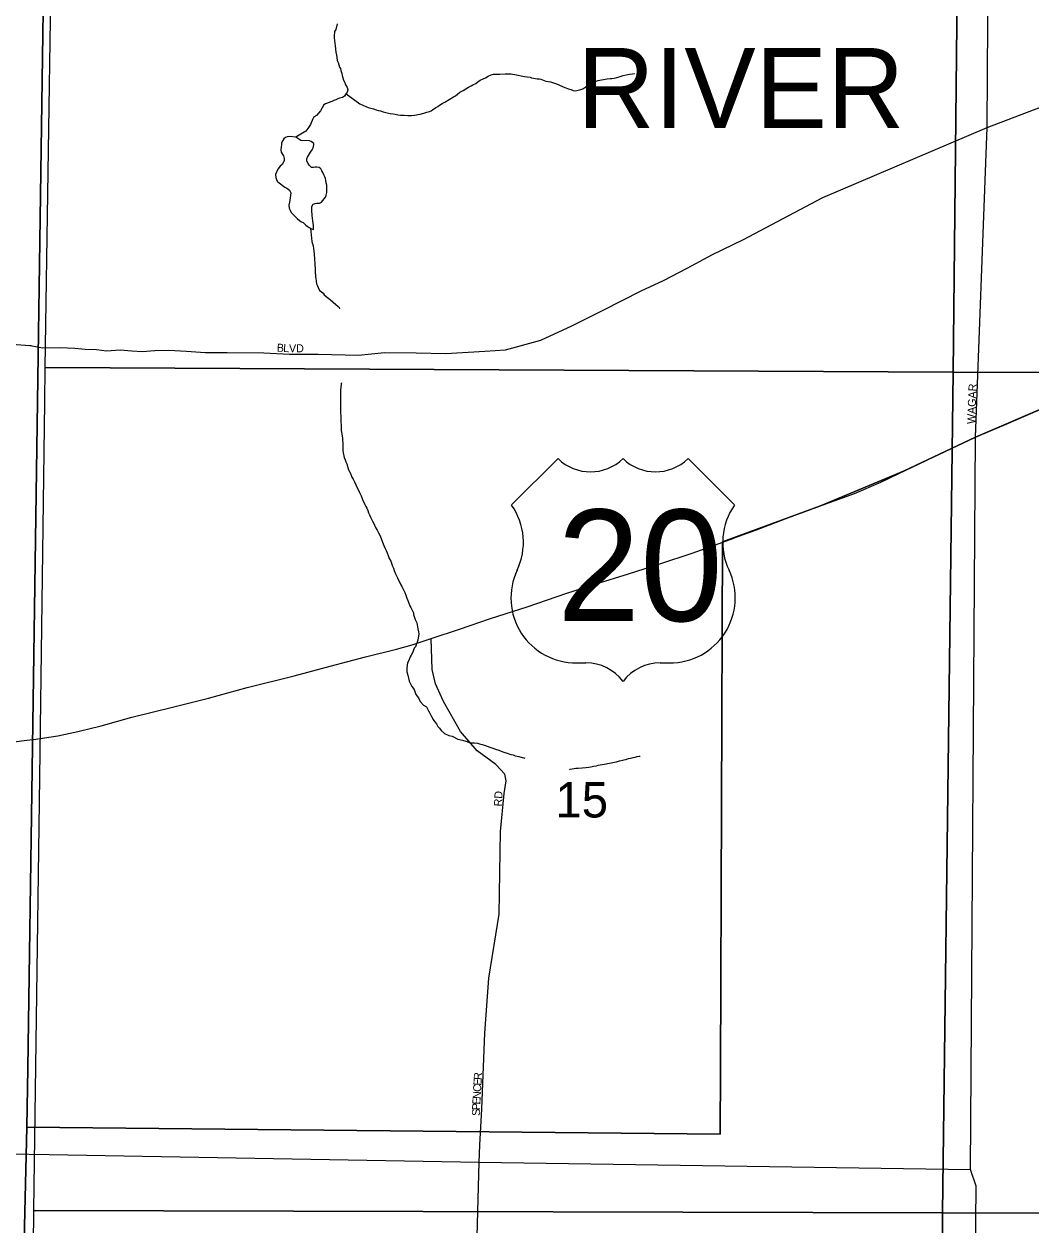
# Model space of a CAD drawing. Extents: x 2010165 to 2382125, y 1060529 to 1407316.
# Drawn here: x 2140046 to 2146337, y 1256857 to 1264360 of the extents above; entities that cross this region are included whole.
import ezdxf

# ---------------------------------------------------------------- set-up
doc = ezdxf.new("R2010")
doc.units = 0
for name, color, linetype in [('GM_X_City_Street', 7, 'Continuous'), ('GM_X_City_Street_Text', 7, 'Continuous'), ('GM_X_Corporation', 7, 'Continuous'), ('GM_X_Corporation_Text', 7, 'Continuous'), ('GM_X_Minor_Lake', 7, 'Continuous'), ('GM_X_Minor_River', 7, 'Continuous'), ('GM_X_Section', 7, 'Continuous'), ('GM_X_Section_Text', 7, 'Continuous'), ('GM_X_US_Location', 7, 'Continuous'), ('GM_X_US_Route', 7, 'Continuous'), ('GM_X_US_Shield', 7, 'Continuous')]:
    doc.layers.add(name, color=color, linetype=linetype)

msp = doc.modelspace()

# ---------------------------------------------------------------- linework, layer by layer
at = {"layer": 'GM_X_City_Street'}
for points in [[(2145991.2, 1261778.1), (2146062.8, 1263714), (2146073.5, 1265363.5)], [(2146062.8, 1263714), (2147386.7, 1264216.6), (2147598.8, 1264297.6), (2147648.4, 1264316)], [(2140095.1, 1262349.7), (2140164.6, 1262337.5), (2140272.7, 1262339.1), (2140364.6, 1262334.7), (2140428.6, 1262328.4), (2140498.6, 1262326.1), (2140560.5, 1262317.9), (2140646.6, 1262323.6), (2140720.6, 1262317.3), (2140784.6, 1262313), (2140862.6, 1262320.7), (2140950.6, 1262322.3), (2141060.6, 1262315.9), (2141178.6, 1262307.4), (2141314.6, 1262306.9), (2141544.6, 1262306), (2141704.6, 1262297.3), (2141884.6, 1262296.6), (2142136.6, 1262291.6), (2142298.7, 1262307), (2142496.7, 1262306.2), (2142680.7, 1262301.5), (2142924.8, 1262316.6), (2143054.9, 1262324.1), (2143275.2, 1262385.3), (2143469.6, 1262474.7), (2143664.2, 1262572.1), (2143900.8, 1262693.4), (2144041.1, 1262757), (2144189.5, 1262834.6), (2144347.9, 1262920.1), (2144540.4, 1263013.5), (2145036.5, 1263275.2), (2146062.8, 1263714)], [(2139972.7, 1262360.3), (2140082.7, 1262351.8), (2140087.8, 1262351), (2140095.1, 1262349.7)], [(2145986, 1256203.6), (2145993.8, 1257100.6), (2145959.9, 1257204.5), (2145991.2, 1261778.1)], [(2142894.8, 1257356.5), (2142905.5, 1257583.3), (2142925.8, 1258056.2), (2142949.5, 1258398.8), (2143015.5, 1258799.3), (2143024, 1259316.3), (2143045.2, 1259552.7), (2143057.5, 1259632.7), (2143050.6, 1259674.5), (2142994.1, 1259733.2), (2142876.7, 1259818.9), (2142773.1, 1259940.5), (2142666, 1260127.3), (2142615.9, 1260238.1), (2142596.8, 1260326.8), (2142590.7, 1260520.8)], [(2139950.9, 1257301.4), (2140204.3, 1257297.1), (2142889.9, 1257250.7), (2145959.9, 1257204.5)], [(2142889.9, 1257250.7), (2142894.8, 1257356.3), (2142894.8, 1257356.5)], [(2142989.1, 1254478.1), (2142929.1, 1254604.2), (2142905.5, 1254667.3), (2142899.2, 1254709.9), (2142896, 1254746.1), (2142897.6, 1254832.9), (2142880, 1256040.3), (2142877.6, 1256787.9), (2142889.9, 1257250.7)]]:
    msp.add_lwpolyline(points, dxfattribs=at)
at = {"layer": 'GM_X_Corporation'}
for points in [[(2113929.8, 1250070.4), (2113971.4, 1267404), (2121968.1, 1267337), (2140205.4, 1267168.3), (2140069, 1257837), (2140063.6, 1257468.8), (2140046.9, 1256760.6)], [(2146460.5, 1261980), (2145991.2, 1261778), (2145541.3, 1261566.1), (2145022.6, 1261349.9), (2144409.5, 1261125), (2144396.8, 1257835.9), (2144395.2, 1257425.6), (2140063.6, 1257468.8), (2140069, 1257837), (2140205.4, 1267168.3)], [(2140046.9, 1256760.6), (2140063.6, 1257468.8), (2144395.2, 1257425.6), (2144396.8, 1257835.9), (2144409.5, 1261125), (2145022.6, 1261349.9), (2145541.3, 1261566.1), (2145991.2, 1261778), (2146460.5, 1261980)]]:
    msp.add_lwpolyline(points, dxfattribs=at)
at = {"layer": 'GM_X_Minor_Lake'}
for points in [[(2141744.8, 1263652.3), (2141705.2, 1263657.2), (2141689.2, 1263654.9), (2141679.2, 1263650.6), (2141669.3, 1263642.4), (2141663.5, 1263632.3), (2141655.7, 1263618.1), (2141654, 1263604), (2141652.2, 1263591.9), (2141650.5, 1263573.8), (2141652.8, 1263559.8), (2141659, 1263547.9), (2141667.3, 1263536.1), (2141671.6, 1263520.1), (2141671.9, 1263504), (2141658.3, 1263481.7), (2141646.4, 1263471.4), (2141632.7, 1263453.1), (2141617.3, 1263418.7), (2141619.6, 1263400.7), (2141623.9, 1263388.7), (2141628.1, 1263378.8), (2141630.9, 1263374.4)], [(2141630.9, 1263374.4), (2141675, 1263339.5), (2141687.1, 1263333.7), (2141705.4, 1263322.1), (2141713.7, 1263304.1), (2141710, 1263290), (2141708.3, 1263273.9), (2141704.8, 1263245.8), (2141701.1, 1263227.7), (2141703.5, 1263209.6), (2141709.7, 1263197.7), (2141716, 1263181.8), (2141740.6, 1263156.2), (2141752.8, 1263144.4), (2141769.1, 1263130.6), (2141779.3, 1263124.8), (2141789.4, 1263119), (2141805.8, 1263103.2), (2141815.9, 1263097.4), (2141828.1, 1263087.6), (2141842.3, 1263079.8), (2141854.4, 1263076.1), (2141854, 1263098.1), (2141851.6, 1263118.2), (2141851.5, 1263128.2), (2141849.1, 1263148.2), (2141846.8, 1263162.2), (2141846.6, 1263174.2), (2141844.4, 1263184.2), (2141844.1, 1263198.3), (2141844, 1263208.3), (2141843.7, 1263220.4), (2141853.5, 1263234.6), (2141865.5, 1263238.8), (2141875.5, 1263241), (2141891.5, 1263241.3), (2141905.4, 1263247.6), (2141929, 1263278.2), (2141934.8, 1263290.3), (2141938.5, 1263306.4), (2141938.2, 1263320.5), (2141937.9, 1263336.5), (2141937.6, 1263352.6), (2141933.3, 1263366.6), (2141931, 1263382.6), (2141928.8, 1263394.6), (2141924.6, 1263404.5), (2141918.3, 1263418.4), (2141912, 1263432.4), (2141907.8, 1263442.3), (2141899.6, 1263454.2), (2141889.4, 1263464), (2141875.3, 1263465.8), (2141865.3, 1263465.6), (2141855.3, 1263463.4), (2141843.2, 1263463.2), (2141826.9, 1263476.9), (2141820.7, 1263488.8), (2141812.4, 1263502.7), (2141812.1, 1263516.8), (2141818, 1263526.9), (2141823.8, 1263539), (2141829.6, 1263549.2), (2141835.4, 1263559.3), (2141847.2, 1263573.6), (2141853, 1263585.8), (2141856.7, 1263603.9), (2141856.5, 1263613.9), (2141840.2, 1263625.6), (2141830.1, 1263629.5), (2141775.9, 1263632.4)], [(2141775.9, 1263632.4), (2141744.8, 1263652.3)]]:
    msp.add_lwpolyline(points, dxfattribs=at)
at = {"layer": 'GM_X_Minor_River'}
for points in [[(2142003.2, 1264361.2), (2141993.8, 1264324.9), (2141986, 1264312.7), (2141984.5, 1264284.6), (2141984.8, 1264272.6), (2141985.1, 1264256.5), (2141987.4, 1264240.5), (2141989.7, 1264222.5), (2141994.4, 1264184.5), (2141998.8, 1264164.5), (2142001.1, 1264150.5), (2142003.4, 1264132.5), (2142009.7, 1264118.5), (2142016.2, 1264090.6), (2142022.4, 1264080.7), (2142024.7, 1264068.7), (2142031, 1264050.7), (2142033.3, 1264038.7), (2142041.8, 1264008.8), (2142050.1, 1263994.9), (2142052.3, 1263982.9), (2142064.8, 1263963.1), (2142069, 1263949.1), (2142065.3, 1263933), (2142055.5, 1263918.8), (2142047.7, 1263908.6), (2142035.8, 1263900.3), (2142017.8, 1263895.9), (2142005.9, 1263891.7), (2141993.9, 1263885.4), (2141982, 1263881.2), (2141970.1, 1263875), (2141956.1, 1263870.7), (2141942.2, 1263864.4), (2141930.2, 1263860.1), (2141920.3, 1263853.9), (2141898.9, 1263817.4), (2141873.3, 1263788.8), (2141855.5, 1263776.4), (2141849.7, 1263766.3), (2141836.2, 1263731.9), (2141818.6, 1263707.5), (2141806.9, 1263691.2), (2141744.8, 1263652.3)], [(2142058.6, 1263923.2), (2142144.9, 1263860.3), (2142163.1, 1263852.6), (2142181.3, 1263844.9), (2142195.5, 1263839.1), (2142213.7, 1263833.5), (2142229.8, 1263829.8), (2142245.9, 1263824.1), (2142260.1, 1263820.3), (2142274.2, 1263816.6), (2142290.3, 1263810.9), (2142314.5, 1263805.3), (2142334.7, 1263799.7), (2142352.8, 1263798), (2142364.9, 1263796.2), (2142381, 1263792.5), (2142399.1, 1263790.9), (2142421.2, 1263789.3), (2142443.3, 1263787.7), (2142467.4, 1263788.2), (2142485.4, 1263790.5), (2142497.4, 1263792.8), (2142507.4, 1263795), (2142521.4, 1263797.2), (2142543.4, 1263801.7), (2142563.3, 1263808.1), (2142579.3, 1263812.4), (2142589.3, 1263816.6), (2142601.1, 1263824.9), (2142617, 1263835.2), (2142630.9, 1263843.5), (2142642.8, 1263851.7), (2142658.6, 1263862.1), (2142674.5, 1263872.4), (2142730.1, 1263905.6), (2142742, 1263911.8), (2142753.9, 1263922.1), (2142769.7, 1263934.4), (2142789.6, 1263944.9), (2142805.4, 1263955.2), (2142823.3, 1263965.6), (2142839.2, 1263973.9), (2142851.1, 1263980.2), (2142869, 1263988.5), (2142880.9, 1263998.8), (2142896.7, 1264009.1), (2142914.6, 1264017.5), (2142928.6, 1264023.8), (2142946.4, 1264034.1), (2142964.4, 1264042.5), (2142980.3, 1264046.8), (2143018.5, 1264045.6), (2143052.5, 1264048.2), (2143074.6, 1264048.6), (2143088.7, 1264048.9), (2143098.7, 1264047.1), (2143112.8, 1264043.4), (2143133, 1264039.7), (2143153.1, 1264036.1), (2143173.3, 1264032.5), (2143189.4, 1264028.8), (2143207.5, 1264027.1), (2143217.6, 1264023.3), (2143229.6, 1264021.5), (2143241.7, 1264019.8), (2143251.8, 1264017.9), (2143263.9, 1264016.2), (2143275.9, 1264014.4), (2143306.3, 1264002.9), (2143334.4, 1263997.4), (2143348.6, 1263993.7), (2143360.7, 1263989.9), (2143372.8, 1263986.1), (2143425.4, 1263963.1), (2143447.6, 1263955.5), (2143463.8, 1263949.8), (2143477.9, 1263944), (2143490, 1263942.2), (2143508, 1263946.6), (2143524, 1263950.9), (2143537.9, 1263955.2), (2143555.8, 1263967.6), (2143565.6, 1263977.8), (2143583.5, 1263984.2), (2143593.5, 1263990.4), (2143603.4, 1263996.6), (2143615.3, 1264000.8), (2143633.3, 1264007.2), (2143653.3, 1264011.6), (2143667.3, 1264013.9), (2143677.3, 1264014.1), (2143689.3, 1264016.3), (2143707.3, 1264018.6), (2143719.4, 1264018.9), (2143733.4, 1264021.1), (2143749.3, 1264025.5), (2143765.3, 1264029.8), (2143777.3, 1264034)], [(2143777.3, 1264034), (2143789.2, 1264038.3), (2143807.2, 1264042.6), (2143829.2, 1264047.1), (2143847.3, 1264047.4), (2143857.3, 1264049.6), (2143859.3, 1264049.6)], [(2141835.3, 1263083.7), (2141843.8, 1263001.6), (2141848.1, 1262985.6), (2141852.3, 1262973.7), (2141857, 1262939.7), (2141859.3, 1262921.6), (2141861.9, 1262891.6), (2141862.4, 1262861.5), (2141862.7, 1262849.5), (2141864.9, 1262839.5), (2141865.1, 1262825.4), (2141865.3, 1262813.4), (2141865.5, 1262803.4), (2141867.7, 1262793.4), (2141868, 1262779.3), (2141870.2, 1262769.3), (2141870.5, 1262753.3), (2141872.8, 1262737.3), (2141879, 1262723.3), (2141883.2, 1262713.4), (2141891.6, 1262695.5), (2141901.8, 1262687.7), (2141916, 1262677.9), (2141922.2, 1262668), (2141934.4, 1262658.2), (2141950.7, 1262644.5), (2141960.9, 1262636.6), (2141977.2, 1262622.9), (2141993.6, 1262607.2), (2142007.8, 1262595.4), (2142016, 1262589.5), (2142016.2, 1262579.5)], [(2142028.7, 1262118.2), (2142026.9, 1262112.1), (2142025.3, 1262090), (2142023.5, 1262073.9), (2142023.9, 1262055.9), (2142024.2, 1262039.8), (2142022.5, 1262019.7), (2142023, 1261995.7), (2142023.4, 1261975.6), (2142023.8, 1261951.5), (2142024.2, 1261931.5), (2142024.6, 1261909.4), (2142024.9, 1261893.3), (2142025.2, 1261875.3), (2142027.6, 1261853.3), (2142028, 1261833.2), (2142028.2, 1261821.2), (2142030.5, 1261809.2), (2142032.7, 1261797.2), (2142032.9, 1261787.1), (2142035.2, 1261773.1), (2142035.5, 1261755.1), (2142037.7, 1261745.1), (2142037.9, 1261731.1), (2142038.2, 1261719), (2142038.4, 1261707), (2142038.6, 1261694.9), (2142040.9, 1261680.9), (2142045.4, 1261650.9), (2142051.7, 1261637), (2142056, 1261625.1), (2142062.2, 1261613.1), (2142072.9, 1261575.2), (2142081.3, 1261559.3), (2142087.5, 1261547.4), (2142093.9, 1261529.4), (2142102.1, 1261515.6), (2142110.5, 1261499.7), (2142118.8, 1261481.8), (2142141.8, 1261434), (2142152.2, 1261412.2), (2142160.7, 1261390.2), (2142175.3, 1261358.4), (2142181.5, 1261346.5), (2142187.8, 1261334.6), (2142194.1, 1261320.7), (2142198.3, 1261306.7), (2142204.6, 1261292.8), (2142210.9, 1261278.8), (2142217.1, 1261266.9), (2142223.4, 1261253), (2142231.7, 1261239.1), (2142242.2, 1261215.2), (2142252.5, 1261197.4), (2142260.9, 1261181.5), (2142269.2, 1261165.6), (2142277.6, 1261145.7), (2142286, 1261123.8), (2142294.5, 1261101.8), (2142302.8, 1261083.9), (2142309.1, 1261070), (2142315.4, 1261056.1), (2142321.7, 1261040.1), (2142328.1, 1261020.2), (2142338.4, 1261004.3), (2142344.8, 1260986.4), (2142349, 1260972.4), (2142355.3, 1260960.5), (2142359.5, 1260946.6), (2142363.8, 1260934.6), (2142368, 1260924.6), (2142374.2, 1260912.7), (2142378.5, 1260900.8), (2142384.7, 1260888.8), (2142391, 1260874.9), (2142399.3, 1260857), (2142405.6, 1260845.1), (2142418, 1260825.3), (2142426.3, 1260807.4), (2142430.7, 1260791.4), (2142437, 1260773.4), (2142443.3, 1260757.5), (2142449.6, 1260741.6), (2142456, 1260725.6), (2142462.2, 1260713.7), (2142478.8, 1260681.9), (2142479, 1260671.9), (2142489.7, 1260640), (2142495.9, 1260628.1), (2142500.1, 1260618.1), (2142506.8, 1260582.1), (2142511.2, 1260562.1), (2142513.4, 1260550.1), (2142506.1, 1260509.9), (2142492.8, 1260469.5), (2142482.9, 1260461.3), (2142475.4, 1260435), (2142465.7, 1260416.8), (2142457.9, 1260406.6), (2142450.3, 1260384.4), (2142442.5, 1260368.2)], [(2142442.5, 1260368.2), (2142437.1, 1260338), (2142437.6, 1260311.9), (2142443.9, 1260291.9), (2142448.3, 1260274), (2142452.7, 1260254), (2142469.4, 1260220.2), (2142483.7, 1260202.4), (2142494.4, 1260170.5), (2142510.8, 1260150.8), (2142521.3, 1260126.9), (2142541.7, 1260105.2), (2142560, 1260093.5), (2142572.5, 1260069.6), (2142580.8, 1260053.8), (2142591.2, 1260033.9), (2142601.6, 1260016), (2142609.9, 1260002.1), (2142622.2, 1259988.3), (2142632.5, 1259970.5), (2142642.7, 1259960.6), (2142653, 1259946.8), (2142673.5, 1259927.1), (2142699.8, 1259915.6), (2142720, 1259909.9), (2142756.4, 1259892.6), (2142784.6, 1259885.1), (2142806.8, 1259879.5), (2142833.1, 1259870), (2142861.2, 1259868.5), (2142879.3, 1259866.8), (2142891.4, 1259863.1), (2142907.5, 1259859.3), (2142923.6, 1259855.6), (2142939.8, 1259847.9), (2142956, 1259842.2), (2142974.2, 1259836.5), (2142992.4, 1259828.9), (2143012.6, 1259823.2), (2143026.7, 1259817.5), (2143042.9, 1259811.8), (2143065.1, 1259804.2), (2143075.2, 1259800.3), (2143087.3, 1259796.6), (2143101.4, 1259794.8), (2143115.5, 1259789.1), (2143127.6, 1259785.3), (2143137.7, 1259783.5), (2143157.9, 1259777.9), (2143168, 1259776), (2143170, 1259776.1), (2143176, 1259774.2)], [(2143454.3, 1259701.2), (2143458.3, 1259705.3), (2143482.2, 1259709.8), (2143494.3, 1259710.1), (2143508.3, 1259710.3), (2143532.4, 1259712.8), (2143556.4, 1259715.3), (2143572.4, 1259717.6), (2143586.4, 1259719.8), (2143604.4, 1259724.2), (2143622.4, 1259726.6), (2143632.4, 1259728.8), (2143646.4, 1259731), (2143658.4, 1259733.3), (2143670.4, 1259735.5), (2143682.4, 1259737.7), (2143692.4, 1259739.9), (2143704.4, 1259742.2), (2143714.4, 1259744.4), (2143724.4, 1259746.6), (2143734.4, 1259748.8), (2143748.4, 1259751), (2143766.3, 1259757.4), (2143784.3, 1259761.8), (2143794.3, 1259764), (2143806.3, 1259766.2), (2143822.3, 1259770.5), (2143838.3, 1259772.8), (2143852.3, 1259777.1), (2143864.3, 1259779.3), (2143876.2, 1259783.6), (2143890.2, 1259785.9), (2143896.3, 1259786)]]:
    msp.add_lwpolyline(points, dxfattribs=at)
at = {"layer": 'GM_X_Section'}
for points in [[(2140258, 1267560.3), (2145906.7, 1267530.9), (2145850.1, 1262185.4), (2140178.8, 1262213.8), (2140214.9, 1264656.2), (2140252.6, 1267184.4)], [(2145906.7, 1267530.9), (2151655.6, 1267516.1), (2151603.4, 1262163.9), (2145850.1, 1262185.4)], [(2145850.1, 1262185.4), (2145783.4, 1256933.3), (2140107.2, 1256948.5), (2140143.2, 1259498.4), (2140176, 1261997.1), (2140178.8, 1262213.8)], [(2151603.4, 1262163.9), (2151585.7, 1256921.2), (2145783.4, 1256933.3), (2145850.1, 1262185.4)], [(2140107.2, 1256948.5), (2145783.4, 1256933.3), (2145755.1, 1251562.6), (2140029.9, 1251573.9), (2140033.8, 1251785.4), (2140070.7, 1254347.7), (2140106.7, 1256909.5)], [(2145783.4, 1256933.3), (2151585.7, 1256921.2), (2151537.5, 1251558.4), (2145755.1, 1251562.6)]]:
    msp.add_lwpolyline(points, close=True, dxfattribs=at)
at = {"layer": 'GM_X_US_Route'}
for points in [[(2146088.9, 1261820.7), (2146181.3, 1261860.9), (2146383.4, 1261947.8), (2146601.5, 1262038.8), (2146785.6, 1262119.7), (2146955.7, 1262188.5), (2147157.8, 1262273.4), (2147263.2, 1262319.2), (2147266.5, 1262320.6)], [(2145751.9, 1261665.9), (2145753.1, 1261666.5), (2145805.1, 1261691.2), (2145991.2, 1261778.1), (2146088.7, 1261820.5), (2146088.9, 1261820.7)], [(2144480.3, 1261148.2), (2144488.8, 1261151.3), (2144622.4, 1261199.8), (2144854.6, 1261288.8), (2145032.7, 1261353.6), (2145234.9, 1261426.5), (2145399, 1261497.3), (2145511, 1261551.8), (2145635, 1261610.4), (2145751.9, 1261665.9)], [(2144331.3, 1261094.1), (2144360.2, 1261104.6), (2144480.3, 1261148.2)], [(2142372.3, 1260453.8), (2142372.5, 1260453.9), (2142470.6, 1260482.3), (2142590.7, 1260520.8), (2142766.8, 1260579.6), (2142961, 1260646.5), (2143189.2, 1260719.5), (2143437.4, 1260804.6), (2143621.6, 1260863.4), (2143821.8, 1260924.2), (2144017.9, 1260987.1), (2144220.1, 1261054), (2144331.3, 1261094.1)], [(2140064.3, 1259885.3), (2140100.6, 1259889.6), (2140105.9, 1259890.3), (2140258.1, 1259912.9), (2140382.3, 1259939.4), (2140528.4, 1259976.1), (2140720.7, 1260028.9), (2140972.9, 1260091.9), (2141199.2, 1260148.9), (2141439.4, 1260213.9), (2141733.8, 1260287.1), (2141958, 1260348.1), (2142180.2, 1260407.1), (2142372.3, 1260453.8)], [(2139917.6, 1259867.6), (2140064.3, 1259885.3)]]:
    msp.add_lwpolyline(points, dxfattribs=at)
at = {"layer": 'GM_X_US_Shield'}
for p, q in [((2143382.6, 1261645), (2143092.6, 1261355)), ((2144484.8, 1261355), (2144194.7, 1261645)), ((2143498.7, 1260368.8), (2143556.7, 1260368.8)), ((2144020.7, 1260368.8), (2144078.7, 1260368.8))]:
    msp.add_line(p, q, dxfattribs=at)
for centre, radius, start, end in [((2143585.7, 1261852.1), 290, 225.573, 314.427), ((2143991.7, 1261852.1), 290, 225.573, 314.427), ((2142760, 1261122), 406.1, 334.54712, 35.00093), ((2144817.4, 1261122), 406.1, 144.99907, 205.45288), ((2143494.1, 1260774.9), 406.1, 154.83192, 270.63826), ((2144083.3, 1260774.9), 406.1, 269.36174, 25.16808), ((2143556.7, 1260078.8), 290, 36.8699, 90), ((2144020.7, 1260078.8), 290, 90, 143.1301)]:
    msp.add_arc(centre, radius, start, end, dxfattribs=at)

# ---------------------------------------------------------------- texts
at = {"layer": 'GM_X_City_Street_Text'}
for s, rotation, p in [('B', 356.86597, (2141624.4, 1262313.3)), ('L', 357.31219, (2141664.4, 1262311.1)), ('V', 359.33677, (2141701.5, 1262309.4)), ('D', 359.99149, (2141746.1, 1262308.9)), ('WAGAR', 87.79852, (2145988.1, 1261859.9)), ('RD', 86.98328, (2143031.3, 1259470.8)), ('E', 86.63834, (2142903.4, 1257726.9)), ('R', 86.62212, (2142905.4, 1257762.1)), ('N', 86.63225, (2142898.4, 1257643.5)), ('C', 86.63425, (2142901, 1257687.4)), ('P', 87.84148, (2142895.1, 1257573.4)), ('E', 86.72015, (2142896.4, 1257608.4)), ('S', 89.60382, (2142894.9, 1257538.6))]:
    msp.add_text(s, height=50, rotation=rotation, dxfattribs=at).set_placement(p)
at = {"layer": 'GM_X_Corporation_Text'}
msp.add_text('RIVER', height=500, rotation=0.00001, dxfattribs=at).set_placement((2143502.7, 1263709.6))
at = {"layer": 'GM_X_Section_Text'}
msp.add_text('15', height=221, rotation=0.00001, dxfattribs=at).set_placement((2143366.3, 1259403))
at = {"layer": 'GM_X_US_Location'}
for s in ['/', '0']:
    msp.add_text(s, height=1, dxfattribs=at).set_placement((2143788.4, 1260972.4))
msp.add_text('20', height=1, rotation=0.00001, dxfattribs=at).set_placement((2143581.9, 1260765.4))
at = {"layer": 'GM_X_US_Shield'}
msp.add_text('20', height=696.1, dxfattribs=at).set_placement((2143377.1, 1260629.9))

doc.saveas('drawing.dxf')
